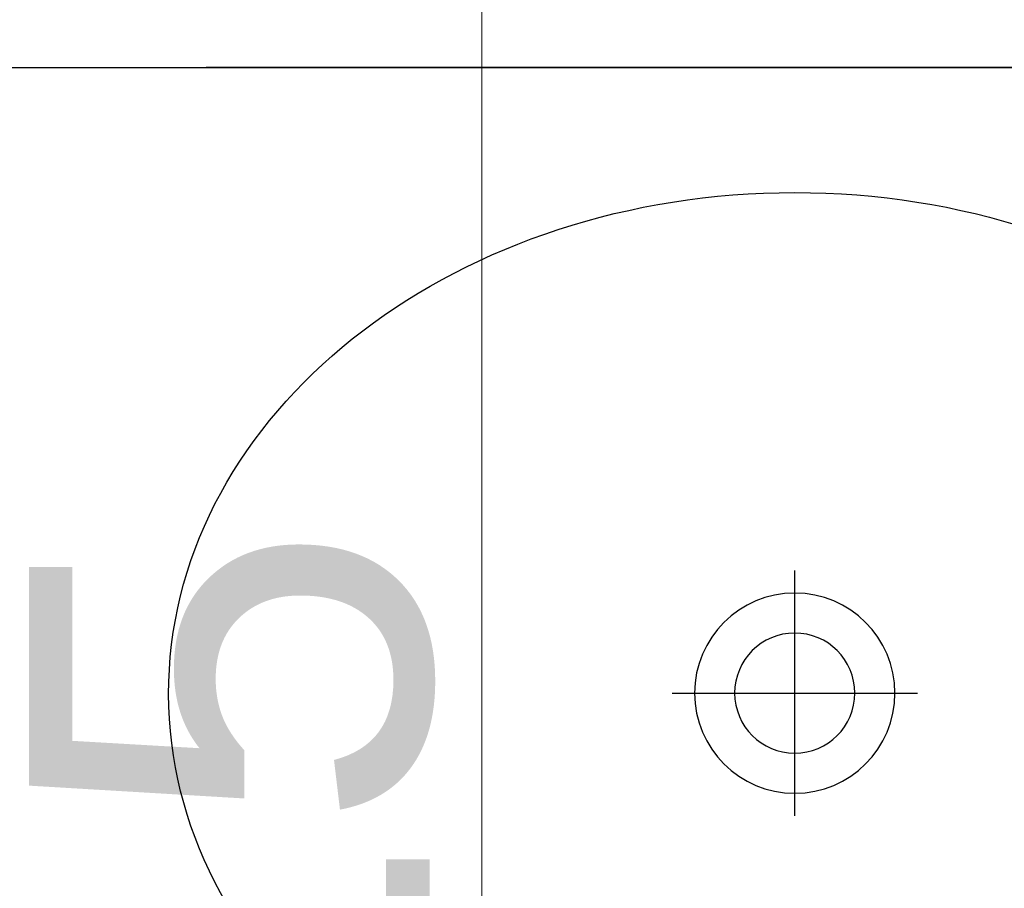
# Model space of a CAD drawing. Header units: millimetres. Extents: x 7483 to 13091, y 8111 to 13871.
# Tile 693 of 920: x 11741 to 11781, y 9732 to 9766. Entities that reach past the tile are written whole.
import ezdxf

# ---------------------------------------------------------------- set-up
doc = ezdxf.new("R2010")
doc.units = ezdxf.units.MM
doc.linetypes.add('DASHED', pattern=[19.05, 12.7, -6.35])
doc.layers.add('a___wymiary', color=7, linetype='Continuous', lineweight=5, true_color=0x000000)
doc.layers.add('wymiary', color=7, linetype='Continuous', lineweight=5, true_color=0xb2b2b2)
doc.layers.add('Wyposazenie Wew - Urzadzenia Sanitarne', color=6, linetype='Continuous')
doc.styles.add('Arial', font='arial.ttf')
doc.dimstyles.new('wymiary agp1', dxfattribs={"dimtxt": 16, "dimasz": 5, "dimexe": 30, "dimexo": 60, "dimgap": 1.8, "dimtad": 1, "dimdec": 3, "dimrnd": 0.5, "dimdsep": 46, "dimtxsty": 'Arial', "dimblk": 'znacznik', "dimcen": 1.5, "dimse1": 1, "dimse2": 1, "dimclrd": 256, "dimazin": 0, "dimtfac": 1, "dimtdec": 3, "dimtmove": 1, "dimatfit": 3, "dimldrblk": 'znacznik', "dimfxl": 0, "dimlwd": -1, "dimarcsym": 0})

# ---------------------------------------------------------------- blocks, each defined once
blk = doc.blocks.new('*U676')
at = {"color": 9, "true_color": 0xb8b8b8}
for points in [[(0, -25.1), (0, -34.9)], [(-4.9, -30), (4.9, -30)]]:
    blk.add_lwpolyline(points, dxfattribs=at)
at = {"color": 9, "linetype": 'DASHED', "ltscale": 5, "true_color": 0xb8b8b8}
blk.add_lwpolyline([(-40, -55), (-40, -105), (40, -105), (40, -55), (-40, -55), (40, -105), (-40, -105), (40, -55)], dxfattribs=at)
for radius in [4, 2.4]:
    blk.add_circle((0, -30), radius)
blk.add_ellipse((0, -30), major_axis=(-25, 0), ratio=0.8, start_param=4.807479, end_param=10.900484)
blk.add_point((0, -55))
blk = doc.blocks.new('znacznik')
at = {"layer": 'a___wymiary'}
for p, q in [((0, 1.3936), (0, -1.3936)), ((1.3936, 0), (-1.3936, 0))]:
    blk.add_line(p, q, dxfattribs=at)
at = {"layer": 'a___wymiary', "const_width": 0.2}
blk.add_lwpolyline([(0.8759, 0.8759), (-0.8759, -0.8759)], dxfattribs=at)
blk = doc.blocks.new('*D1453')
at = {"layer": 'Defpoints', "color": 0, "transparency": 16777216}
for p in [(11759.697, 9709.412), (11807.963, 9709.412), (11807.963, 9694.412)]:
    blk.add_point(p, dxfattribs=at)
at = {"layer": 'wymiary', "color": 253, "true_color": 0x999999, "transparency": 16777216}
for p, q in [((11759.697, 9746.428), (11759.697, 9709.412)), ((11759.697, 9699.412), (11759.697, 9704.412))]:
    blk.add_line(p, q, dxfattribs=at)
at = {"layer": 'wymiary', "color": 253, "true_color": 0x999999, "transparency": 16777216, "xscale": 5, "yscale": 5, "zscale": 5}
for p, rotation in [((11759.697, 9709.412), 90), ((11759.697, 9694.412), 270)]:
    blk.add_blockref('znacznik', p, dxfattribs=dict(at, rotation=rotation))
at = {"layer": 'wymiary', "color": 18, "true_color": 0x000000, "transparency": 16777216, "insert": (11749.728, 9733.861), "char_height": 16, "attachment_point": 5, "rotation": 90, "style": 'Arial'}
blk.add_mtext('15', dxfattribs=at)
blk = doc.blocks.new('*D1454')
at = {"layer": 'Defpoints', "color": 0, "transparency": 16777216}
for p in [(11759.697, 9924.412), (11802.442, 9924.412), (11800.834, 9709.412)]:
    blk.add_point(p, dxfattribs=at)
at = {"layer": 'wymiary', "color": 253, "true_color": 0x999999, "transparency": 16777216}
blk.add_line((11759.697, 9714.412), (11759.697, 9919.412), dxfattribs=at)
at = {"layer": 'wymiary', "color": 253, "true_color": 0x999999, "transparency": 16777216, "xscale": 5, "yscale": 5, "zscale": 5}
for p, rotation in [((11759.697, 9924.412), 90), ((11759.697, 9709.412), 270)]:
    blk.add_blockref('znacznik', p, dxfattribs=dict(at, rotation=rotation))
at = {"layer": 'wymiary', "color": 18, "true_color": 0x000000, "transparency": 16777216, "insert": (11749.728, 9816.912), "char_height": 16, "attachment_point": 5, "rotation": 90, "style": 'Arial'}
blk.add_mtext('215', dxfattribs=at)
blk = doc.blocks.new('*D1989')
at = {"layer": 'Defpoints', "color": 0, "transparency": 16777216}
for p in [(11792.996, 9869.412), (11812.197, 9869.412), (11812.197, 9709.412)]:
    blk.add_point(p, dxfattribs=at)
at = {"layer": 'wymiary', "color": 253, "true_color": 0x999999, "transparency": 16777216}
blk.add_line((11792.996, 9714.412), (11792.996, 9864.412), dxfattribs=at)
at = {"layer": 'wymiary', "color": 253, "true_color": 0x999999, "transparency": 16777216, "xscale": 5, "yscale": 5, "zscale": 5}
for p, rotation in [((11792.996, 9869.412), 90), ((11792.996, 9709.412), 270)]:
    blk.add_blockref('znacznik', p, dxfattribs=dict(at, rotation=rotation))
at = {"layer": 'wymiary', "color": 18, "true_color": 0x000000, "transparency": 16777216, "insert": (11783.027, 9789.412), "char_height": 16, "attachment_point": 5, "rotation": 90, "style": 'Arial'}
blk.add_mtext('160', dxfattribs=at)

msp = doc.modelspace()

# ---------------------------------------------------------------- linework, layer by layer
at = {"layer": 'Wyposazenie Wew - Urzadzenia Sanitarne'}
msp.add_lwpolyline([(11317.1975, 9764.4116), (11812.1975, 9764.4116), (11812.1975, 9709.4116), (11317.1975, 9709.4116)], close=True, dxfattribs=at)

# ---------------------------------------------------------------- block references
at = {"layer": 'Wyposazenie Wew - Urzadzenia Sanitarne', "xscale": -1, "rotation": 180}
msp.add_blockref('*U676', (11772.1975, 9709.4116), dxfattribs=at)

# ---------------------------------------------------------------- dimensions: what is measured, and where the dimension line sits
at = {"layer": 'wymiary'}
dim = msp.add_linear_dim(base=(11759.6975, 9924.4116), p1=(11800.8336, 9709.4116), p2=(11802.4418, 9924.4116), angle=90, dimstyle='wymiary agp1', override={"dimblk": 'znacznik'}, dxfattribs=at)
dim.commit()
dim.dimension.update_dxf_attribs({"geometry": '*D1454', "text_midpoint": (11749.7283, 9816.9116)})
dim = msp.add_linear_dim(base=(11792.9959, 9869.4116), p1=(11812.1975, 9709.4116), p2=(11812.1975, 9869.4116), angle=90, dimstyle='wymiary agp1', dxfattribs=at)
dim.commit()
dim.dimension.update_dxf_attribs({"geometry": '*D1989', "text_midpoint": (11783.0267, 9789.4116)})
dim = msp.add_linear_dim(base=(11759.6975, 9709.4116), p1=(11807.9629, 9694.4116), p2=(11807.963, 9709.4116), angle=90, dimstyle='wymiary agp1', override={"dimblk": 'znacznik'}, dxfattribs=at)
dim.commit()
dim.dimension.update_dxf_attribs({"geometry": '*D1453', "text_midpoint": (11759.6975, 9733.861), "dimtype": 160})

doc.saveas('drawing.dxf')
